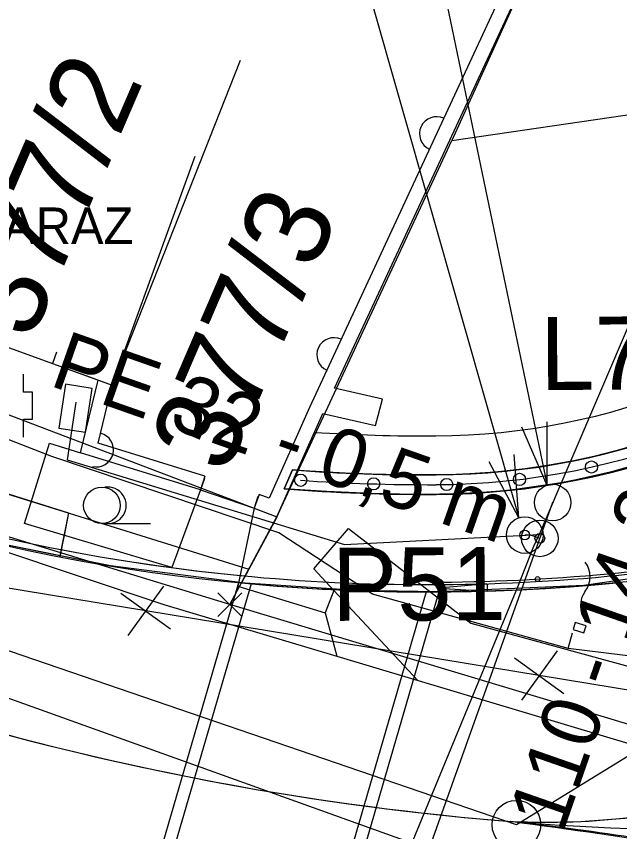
# Model space of a CAD drawing. Extents: x -643342 to -638635, y -1201752 to -1189948.
# Drawn here: x -639526.88 to -639514.49, y -1192716.65 to -1192699.92 of the extents above; entities that cross this region are included whole.
import ezdxf

# ---------------------------------------------------------------- set-up
doc = ezdxf.new("R2010")
doc.units = 0
for name, color, linetype in [('-zbytky_kruháče', 7, 'Continuous'), ('2', 7, 'Continuous'), ('42', 7, 'Continuous'), ('IS_PLYN_STL', 7, 'Continuous'), ('IS_TELEF_MISTNI_ZAMERENO', 7, 'Continuous'), ('K-HRANICE_KN', 7, 'Continuous'), ('K-ČÍSLA_PARCEL', 7, 'Continuous'), ('kanalizace_dešťová_stávající', 7, 'Continuous'), ('N-CHODNIK', 7, 'Continuous'), ('N-KAN_DEST_SACHTY-NÁVRH', 7, 'Continuous'), ('N-KAN_DEST_TRASA-NÁVRH', 7, 'Continuous'), ('N-OBVOD STAVBY 06', 7, 'Continuous'), ('N-oploceni', 7, 'Continuous'), ('N-OSA', 7, 'Continuous'), ('N-rusene_vedeni', 7, 'Continuous'), ('N-SILNICE', 7, 'Continuous'), ('N-SRAFY_PLOCHY', 7, 'Continuous'), ('N-ZDI', 7, 'Continuous'), ('N-úprava plochu u obecního úřadu', 7, 'Continuous'), ('RWE_STL_PRIPOJKY', 7, 'Continuous'), ('RWE_STL_RADY', 7, 'Continuous'), ('SN-PLYN-STL', 7, 'Continuous'), ('Vrstva 46', 7, 'Continuous'), ('Z-budovy', 7, 'Continuous'), ('Z-hrany_a_čáry', 7, 'Continuous'), ('Z-popisy', 7, 'Continuous'), ('Z-vchody_vjezdy', 7, 'Continuous'), ('Z-značky', 7, 'Continuous')]:
    doc.layers.add(name, color=color, linetype=linetype)

# ---------------------------------------------------------------- blocks, each defined once
blk = doc.blocks.new('SLOUPEK')
blk.add_circle((0, 0), 0.125)
blk = doc.blocks.new('zs')
at = {"layer": 'N-oploceni'}
blk.add_circle((0, 0), 0.05, dxfattribs=at)
blk = doc.blocks.new('POINT_DISPLAY')
for p, q in [((-0.245, -0.245), (0.245, 0.245)), ((-0.245, 0.245), (0.245, -0.245))]:
    blk.add_line(p, q)

msp = doc.modelspace()

# ---------------------------------------------------------------- linework, layer by layer
at = {"layer": '-zbytky_kruháče'}
for centre, radius, start, end in [((-639512.074, -1192658.483), 58.143, 250.31441, 265.4054), ((-639516.023, -1192700.666), 15.789, 267.4282, 304.4652), ((-639526.387, -1192800.021), 84.137, 79.7689, 83.41017)]:
    msp.add_arc(centre, radius, start, end, dxfattribs=at)
at = {"layer": '2'}
for centre in [(-639515.87, -1192709.897), (-639516.442, -1192710.565), (-639516.133, -1192710.633)]:
    msp.add_circle(centre, 0.375, dxfattribs=at)
at = {"layer": '42'}
for p, q in [((-639521.209, -1192684.475), (-639515.985, -1192709.546)), ((-639522.85, -1192688.163), (-639516.567, -1192710.212)), ((-639544.959, -1192707.494), (-639517.024, -1192717.499)), ((-639515.985, -1192709.546), (-639515.985, -1192708.243)), ((-639515.985, -1192709.546), (-639516.505, -1192708.352)), ((-639516.567, -1192710.212), (-639516.662, -1192708.913)), ((-639516.567, -1192710.212), (-639517.173, -1192709.059))]:
    msp.add_line(p, q, dxfattribs=at)
at = {"layer": 'IS_PLYN_STL'}
for points in [[(-639512.37, -1192701.73), (-639516.15, -1192710.55), (-639516.26, -1192710.8), (-639516.59, -1192711.63), (-639520.92, -1192722.11)], [(-639525.66, -1192707.84), (-639525.84, -1192709.02), (-639520.14, -1192710.76), (-639516.15, -1192710.55)]]:
    msp.add_lwpolyline(points, dxfattribs=at)
at = {"layer": 'IS_TELEF_MISTNI_ZAMERENO'}
for p, q in [((-639526.15, -1192708.95), (-639530.37, -1192707.33)), ((-639526.15, -1192708.95), (-639530.37, -1192707.33)), ((-639521.49, -1192710.52), (-639526.15, -1192708.95)), ((-639519.57, -1192711.78), (-639521.49, -1192710.52)), ((-639515.55, -1192712.89), (-639519.57, -1192711.78)), ((-639515.55, -1192712.89), (-639515.46, -1192712.57)), ((-639511.28, -1192713.41), (-639515.55, -1192712.89))]:
    msp.add_line(p, q, dxfattribs=at)
at = {"layer": 'K-HRANICE_KN'}
for p, q in [((-639515.62, -1192697.38), (-639517.942, -1192702.472)), ((-639515.62, -1192697.38), (-639517.942, -1192702.472)), ((-639524.916, -1192707.493), (-639522.277, -1192700.82)), ((-639517.942, -1192702.472), (-639507.364, -1192700.925)), ((-639517.942, -1192702.472), (-639507.364, -1192700.925)), ((-639521.53, -1192710.19), (-639517.942, -1192702.472)), ((-639521.53, -1192710.19), (-639517.942, -1192702.472)), ((-639529.395, -1192705.865), (-639524.916, -1192707.493)), ((-639529.7, -1192707.09), (-639521.53, -1192710.19)), ((-639522.497, -1192711.992), (-639535.358, -1192708.053)), ((-639530.33, -1192708.7), (-639522.107, -1192711.265)), ((-639522.497, -1192711.992), (-639521.53, -1192710.19)), ((-639522.497, -1192711.992), (-639521.53, -1192710.19)), ((-639507.244, -1192716.571), (-639522.497, -1192711.992)), ((-639507.244, -1192716.571), (-639522.497, -1192711.992))]:
    msp.add_line(p, q, dxfattribs=at)
at = {"layer": 'kanalizace_dešťová_stávající'}
msp.add_line((-639503.2, -1192715.57), (-639578.69, -1192703.18), dxfattribs=at)
at = {"layer": 'N-CHODNIK'}
for p, q in [((-639522.316, -1192711.542), (-639524.524, -1192719.099)), ((-639522.062, -1192711.566), (-639524.284, -1192719.17)), ((-639518.464, -1192711.731), (-639520.904, -1192720.083)), ((-639518.204, -1192711.73), (-639520.662, -1192720.144))]:
    msp.add_line(p, q, dxfattribs=at)
msp.add_lwpolyline([(-639522, -1192710.01), (-639522, -1192710.01), (-639521.53, -1192710.19), (-639521.279, -1192709.624), (-639520.578, -1192709.67), (-639519.578, -1192709.713), (-639518.49, -1192709.731), (-639517.435, -1192709.704), (-639516.65, -1192709.636), (-639515.866, -1192709.527), (-639515.106, -1192709.38), (-639514.329, -1192709.187)], dxfattribs=at)
at = {"layer": 'N-KAN_DEST_SACHTY-NÁVRH'}
msp.add_circle((-639516.613, -1192716.507), 0.5, dxfattribs=at)
at = {"layer": 'N-KAN_DEST_TRASA-NÁVRH'}
msp.add_lwpolyline([(-639583.962, -1192528.01), (-639550.452, -1192564.184), (-639529.583, -1192588.026), (-639514.491, -1192612.048), (-639507.737, -1192644.326), (-639498.832, -1192694.254), (-639511.439, -1192713.331), (-639516.613, -1192716.507), (-639553.938, -1192703.739), (-639570.485, -1192701.616), (-639578.687, -1192703.18)], dxfattribs=at)
at = {"layer": 'N-OBVOD STAVBY 06'}
msp.add_lwpolyline([(-639530.398, -1192708.675), (-639525.808, -1192710.111), (-639525.901, -1192710.571), (-639525.96, -1192710.863), (-639525.606, -1192710.93), (-639525.159, -1192711.009), (-639524.646, -1192711.093), (-639523.951, -1192711.197), (-639523.198, -1192711.295), (-639522.868, -1192711.333), (-639522.412, -1192711.381), (-639522.182, -1192711.404), (-639521.943, -1192710.959), (-639521.761, -1192710.62), (-639521.53, -1192710.19), (-639521.279, -1192709.624), (-639521.381, -1192709.616), (-639521.21, -1192709.228), (-639521.107, -1192709.235), (-639520.762, -1192708.457)], dxfattribs=at)
for centre, radius, start, end in [((-639518.329, -1192694.73), 13.8, 270.2555, 355.9918), ((-639518.432, -1192671.731), 36.8, 266.3702, 270.2555)]:
    msp.add_arc(centre, radius, start, end, dxfattribs=at)
at = {"layer": 'N-oploceni'}
for centre, radius, start, end in [((-639518.329, -1192694.73), 14.8, 270.2555, 355.9918), ((-639515.675, -1192699.595), 11.8, 275.6507, 319.3448), ((-639518.432, -1192671.731), 37.8, 266.0388, 270.2555), ((-639518.425, -1192671.865), 39.666, 270.3564, 275.6596)]:
    msp.add_arc(centre, radius, start, end, dxfattribs=at)
at = {"layer": 'N-OSA'}
msp.add_arc((-639512.074, -1192658.483), 58.143, 250.31441, 274.68016, dxfattribs=at)
at = {"layer": 'N-rusene_vedeni'}
for p, q in [((-639523.859, -1192711.612), (-639524.591, -1192712.626)), ((-639524.732, -1192711.753), (-639523.718, -1192712.485)), ((-639515.778, -1192712.939), (-639516.509, -1192713.952)), ((-639516.65, -1192713.08), (-639515.637, -1192713.811))]:
    msp.add_line(p, q, dxfattribs=at)
at = {"layer": 'N-SILNICE'}
for p, q in [((-639521.531, -1192710.19), (-639522.258, -1192711.547)), ((-639518.204, -1192711.73), (-639518.205, -1192711.58)), ((-639517.223, -1192711.562), (-639518.204, -1192711.655)), ((-639517.204, -1192711.712), (-639517.208, -1192711.562)), ((-639518.204, -1192711.655), (-639517.204, -1192711.712))]:
    msp.add_line(p, q, dxfattribs=at)
msp.add_lwpolyline([(-639530.41, -1192708.71), (-639530.398, -1192708.675), (-639525.808, -1192710.111), (-639525.989, -1192711.01)], dxfattribs=at)
for centre, radius, start, end in [((-639515.675, -1192699.595), 11.85, 275.6507, 319.3448), ((-639518.432, -1192671.731), 39.85, 252.3291, 264.4505), ((-639518.432, -1192671.731), 40, 252.3291, 275.6507), ((-639518.432, -1192671.731), 39.85, 264.4505, 275.6507)]:
    msp.add_arc(centre, radius, start, end, dxfattribs=at)
at = {"layer": 'N-SRAFY_PLOCHY'}
for p, q in [((-639530.398, -1192708.675), (-639525.808, -1192710.111)), ((-639514.159, -1192708.722), (-639514.571, -1192708.838)), ((-639514.571, -1192708.838), (-639515.026, -1192708.952)), ((-639515.434, -1192709.041), (-639515.898, -1192709.127)), ((-639515.026, -1192708.952), (-639515.434, -1192709.041)), ((-639514.895, -1192709.328), (-639513.719, -1192708.999)), ((-639521.21, -1192709.228), (-639521.381, -1192709.616)), ((-639520.973, -1192709.245), (-639521.21, -1192709.228)), ((-639520.617, -1192709.267), (-639520.973, -1192709.245)), ((-639520.129, -1192709.292), (-639520.617, -1192709.267)), ((-639517.053, -1192709.275), (-639517.571, -1192709.311)), ((-639516.436, -1192709.207), (-639517.053, -1192709.275)), ((-639515.898, -1192709.127), (-639516.436, -1192709.207)), ((-639514.476, -1192709.227), (-639515.6, -1192709.48)), ((-639519.592, -1192709.313), (-639520.129, -1192709.292)), ((-639518.996, -1192709.326), (-639519.592, -1192709.313)), ((-639518.432, -1192709.331), (-639518.996, -1192709.326)), ((-639518.003, -1192709.327), (-639518.432, -1192709.331)), ((-639517.571, -1192709.311), (-639518.003, -1192709.327)), ((-639516.048, -1192709.552), (-639514.895, -1192709.328)), ((-639521.381, -1192709.616), (-639520.425, -1192709.677)), ((-639517.043, -1192709.67), (-639516.048, -1192709.552)), ((-639515.6, -1192709.48), (-639516.778, -1192709.65)), ((-639521.279, -1192709.624), (-639521.53, -1192710.19)), ((-639520.503, -1192709.674), (-639521.279, -1192709.624)), ((-639519.602, -1192709.713), (-639520.503, -1192709.674)), ((-639520.425, -1192709.677), (-639519.433, -1192709.716)), ((-639518.72, -1192709.73), (-639519.602, -1192709.713)), ((-639519.433, -1192709.716), (-639518.49, -1192709.731)), ((-639517.666, -1192709.716), (-639518.72, -1192709.73)), ((-639518.49, -1192709.731), (-639517.963, -1192709.717)), ((-639517.963, -1192709.717), (-639517.043, -1192709.67)), ((-639516.778, -1192709.65), (-639517.666, -1192709.716)), ((-639525.808, -1192710.111), (-639525.985, -1192710.988)), ((-639521.533, -1192710.196), (-639522.257, -1192711.545)), ((-639521.53, -1192710.19), (-639521.533, -1192710.196)), ((-639524.949, -1192711.196), (-639527.705, -1192710.641)), ((-639526.327, -1192710.919), (-639527.705, -1192710.641)), ((-639525.985, -1192710.988), (-639526.327, -1192710.919)), ((-639522.185, -1192711.554), (-639524.949, -1192711.196)), ((-639512.733, -1192711.228), (-639515.228, -1192711.602)), ((-639522.257, -1192711.545), (-639521.524, -1192711.611)), ((-639519.893, -1192711.704), (-639522.185, -1192711.554)), ((-639521.524, -1192711.611), (-639520.807, -1192711.66)), ((-639515.228, -1192711.602), (-639518.218, -1192711.73)), ((-639516.588, -1192711.688), (-639515.461, -1192711.62)), ((-639515.461, -1192711.62), (-639514.136, -1192711.496)), ((-639520.807, -1192711.66), (-639519.97, -1192711.701)), ((-639519.97, -1192711.701), (-639518.964, -1192711.727)), ((-639518.218, -1192711.73), (-639519.893, -1192711.704)), ((-639518.964, -1192711.727), (-639517.959, -1192711.728)), ((-639517.959, -1192711.728), (-639516.588, -1192711.688)), ((-639515.694, -1192716.566), (-639516.732, -1192716.44)), ((-639516.732, -1192716.44), (-639516.034, -1192716.456)), ((-639516.034, -1192716.456), (-639515.291, -1192716.439)), ((-639515.291, -1192716.439), (-639514.302, -1192716.362)), ((-639514.907, -1192716.671), (-639515.694, -1192716.566))]:
    msp.add_line(p, q, dxfattribs=at)
for centre, radius, start, end in [((-639516.023, -1192700.666), 15.789, 267.4282, 304.4652), ((-639516.023, -1192700.666), 15.789, 267.4282, 304.4652), ((-639544.673, -1192923.833), 209.267, 80.30858, 82.32701), ((-639544.673, -1192923.833), 209.267, 80.30858, 82.32701)]:
    msp.add_arc(centre, radius, start, end, dxfattribs=at)
at = {"layer": 'N-ZDI'}
msp.add_line((-639521.381, -1192709.616), (-639521.21, -1192709.228), dxfattribs=at)
for centre, radius, start, end in [((-639518.329, -1192694.73), 14.6, 270.2555, 355.9918), ((-639518.329, -1192694.73), 15, 270.2555, 355.9918), ((-639518.432, -1192671.731), 37.6, 265.7626, 270.2555), ((-639518.432, -1192671.731), 38, 265.5489, 270.2555)]:
    msp.add_arc(centre, radius, start, end, dxfattribs=at)
at = {"layer": 'RWE_STL_PRIPOJKY'}
msp.add_lwpolyline([(-639516.133, -1192710.633), (-639516.337, -1192710.56), (-639516.337, -1192710.56), (-639516.442, -1192710.565)], dxfattribs=at)
at = {"layer": 'RWE_STL_RADY'}
msp.add_lwpolyline([(-639515.87, -1192709.897), (-639520.319, -1192722.364)], dxfattribs=at)
at = {"layer": 'SN-PLYN-STL'}
for centre in [(-639516.442, -1192710.565), (-639516.133, -1192710.633)]:
    msp.add_circle(centre, 0.1, dxfattribs=at)
at = {"layer": 'Z-budovy'}
for p, q in [((-639524.916, -1192707.493), (-639523.208, -1192702.794)), ((-639528.455, -1192706.207), (-639526.14, -1192707.048)), ((-639526.14, -1192707.048), (-639525.375, -1192707.316)), ((-639525.375, -1192707.316), (-639524.916, -1192707.493))]:
    msp.add_line(p, q, dxfattribs=at)
at = {"layer": 'Z-hrany_a_čáry'}
for p, q in [((-639515.93, -1192697.337), (-639520.864, -1192707.948)), ((-639520.349, -1192707.552), (-639515.62, -1192697.38)), ((-639539.22, -1192706.86), (-639523.854, -1192711.986)), ((-639525.56, -1192708.88), (-639525.2, -1192707.39)), ((-639525.87, -1192707.47), (-639526.01, -1192708.37)), ((-639525.322, -1192707.555), (-639525.87, -1192707.47)), ((-639525.462, -1192708.455), (-639525.322, -1192707.555)), ((-639525.202, -1192708.677), (-639524.916, -1192707.493)), ((-639519.36, -1192707.78), (-639520.349, -1192707.552)), ((-639519.51, -1192708.32), (-639519.36, -1192707.78)), ((-639520.864, -1192707.948), (-639521.689, -1192709.808)), ((-639521.53, -1192710.19), (-639520.59, -1192708.07)), ((-639520.59, -1192708.07), (-639519.51, -1192708.32)), ((-639526.01, -1192708.37), (-639525.462, -1192708.455)), ((-639526.71, -1192710.33), (-639526.201, -1192708.682)), ((-639526.201, -1192708.682), (-639525.56, -1192708.88)), ((-639523.011, -1192709.353), (-639525.202, -1192708.677)), ((-639523.1, -1192709.64), (-639525.56, -1192708.88)), ((-639523.011, -1192709.353), (-639523.1, -1192709.64)), ((-639523.1, -1192709.64), (-639523.69, -1192711.23)), ((-639521.893, -1192709.73), (-639522, -1192710.01)), ((-639521.689, -1192709.808), (-639521.893, -1192709.73)), ((-639522, -1192710.01), (-639522.33, -1192711.61)), ((-639522, -1192710.01), (-639521.53, -1192710.19)), ((-639523.69, -1192711.23), (-639526.71, -1192710.33)), ((-639520.77, -1192711.26), (-639520.06, -1192710.43)), ((-639520.06, -1192710.43), (-639517.55, -1192712.37)), ((-639520.77, -1192711.26), (-639520.36, -1192711.7)), ((-639522.33, -1192711.61), (-639520.54, -1192712.16)), ((-639520.36, -1192711.7), (-639520.54, -1192712.16)), ((-639520.36, -1192711.7), (-639518.64, -1192713.546)), ((-639523.854, -1192711.986), (-639520.3, -1192713.05)), ((-639520.54, -1192712.16), (-639520.3, -1192713.05)), ((-639517.55, -1192712.37), (-639508.175, -1192714.938)), ((-639515.405, -1192712.357), (-639515.45, -1192712.5)), ((-639515.185, -1192712.427), (-639515.405, -1192712.357)), ((-639515.23, -1192712.57), (-639515.185, -1192712.427)), ((-639515.45, -1192712.5), (-639515.23, -1192712.57)), ((-639520.3, -1192713.05), (-639509.43, -1192716.3))]:
    msp.add_line(p, q, dxfattribs=at)
for centre, start, end in [((-639518.253, -1192702.333), 65.0621, 245.0621), ((-639520.361, -1192706.866), 65.0621, 245.0621), ((-639525.236, -1192708.816), 256.4201, 76.4201)]:
    msp.add_arc(centre, 0.35, start, end, dxfattribs=at)
at = {"layer": 'Z-vchody_vjezdy'}
for p, q in [((-639528.455, -1192706.207), (-639526.14, -1192707.048)), ((-639526.055, -1192706.813), (-639526.14, -1192707.048)), ((-639523.02, -1192709.403), (-639523.1, -1192709.64)), ((-639523.1, -1192709.64), (-639522, -1192710.01)), ((-639521.92, -1192709.773), (-639522, -1192710.01))]:
    msp.add_line(p, q, dxfattribs=at)
at = {"layer": 'Z-značky'}
for p, q in [((-639526.731, -1192707.633), (-639526.732, -1192707.265)), ((-639526.548, -1192707.634), (-639526.731, -1192707.633)), ((-639526.548, -1192708.186), (-639526.548, -1192707.634)), ((-639526.732, -1192708.554), (-639526.731, -1192708.186)), ((-639526.731, -1192708.186), (-639526.548, -1192708.186)), ((-639525.124, -1192710.33), (-639524.124, -1192710.33))]:
    msp.add_line(p, q, dxfattribs=at)
msp.add_circle((-639525.124, -1192709.955), 0.375, dxfattribs=at)
for centre, radius, start, end in [((-639524.999, -1192709.955), 0.375, 260.4059, 99.5941), ((-639515.6, -1192711.418), 0.5, 323.1301, 36.8699), ((-639514.8, -1192712.018), 0.5, 143.1301, 216.8699)]:
    msp.add_arc(centre, radius, start, end, dxfattribs=at)

# ---------------------------------------------------------------- block references
at = {"layer": 'K-HRANICE_KN'}
msp.add_blockref('POINT_DISPLAY', (-639522.497, -1192711.992), dxfattribs=at)
msp.add_blockref('POINT_DISPLAY', (-639522.497, -1192711.992), dxfattribs=at)
at = {"layer": 'N-oploceni'}
for p, rotation in [((-639515.072, -1192709.168), 12.71378383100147), ((-639516.549, -1192709.423), 6.906779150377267), ((-639521.043, -1192709.44), -3.961246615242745), ((-639519.545, -1192709.514), -1.6876045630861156), ((-639518.045, -1192709.528), 1.09977446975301)]:
    msp.add_blockref('SLOUPEK', p, dxfattribs=dict(at, rotation=rotation))
at = {"layer": 'N-úprava plochu u obecního úřadu', "rotation": 3.2453546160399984}
for p in [(-639516.179, -1192711.467), (-639518.178, -1192711.53)]:
    msp.add_blockref('zs', p, dxfattribs=at)

# ---------------------------------------------------------------- texts
at = {"layer": 'K-ČÍSLA_PARCEL'}
for s, p in [('377/2', (-639526.578, -1192706.614)), ('377/3', (-639522.576, -1192709.36))]:
    msp.add_text(s, height=1.75, rotation=66.6699, dxfattribs=at).set_placement(p)
at = {"layer": 'RWE_STL_RADY'}
for s, rotation, p in [('PE 32 - 0,5 m', 340.6542, (-639526.227, -1192707.49)), ('STLPE 110 - 14,38 m', 70.8102, (-639517.48, -1192721.918))]:
    msp.add_text(s, height=1.2, rotation=rotation, dxfattribs=at).set_placement(p)
at = {"layer": 'Vrstva 46'}
for s, p in [('L70', (-639516.125, -1192707.59)), ('P51', (-639520.397, -1192712.325))]:
    msp.add_text(s, height=1.5, rotation=0.301, dxfattribs=at).set_placement(p)
at = {"layer": 'Z-popisy'}
msp.add_text('GARAZ', height=0.75, dxfattribs=at).set_placement((-639527.932, -1192704.595))

doc.saveas('drawing.dxf')
